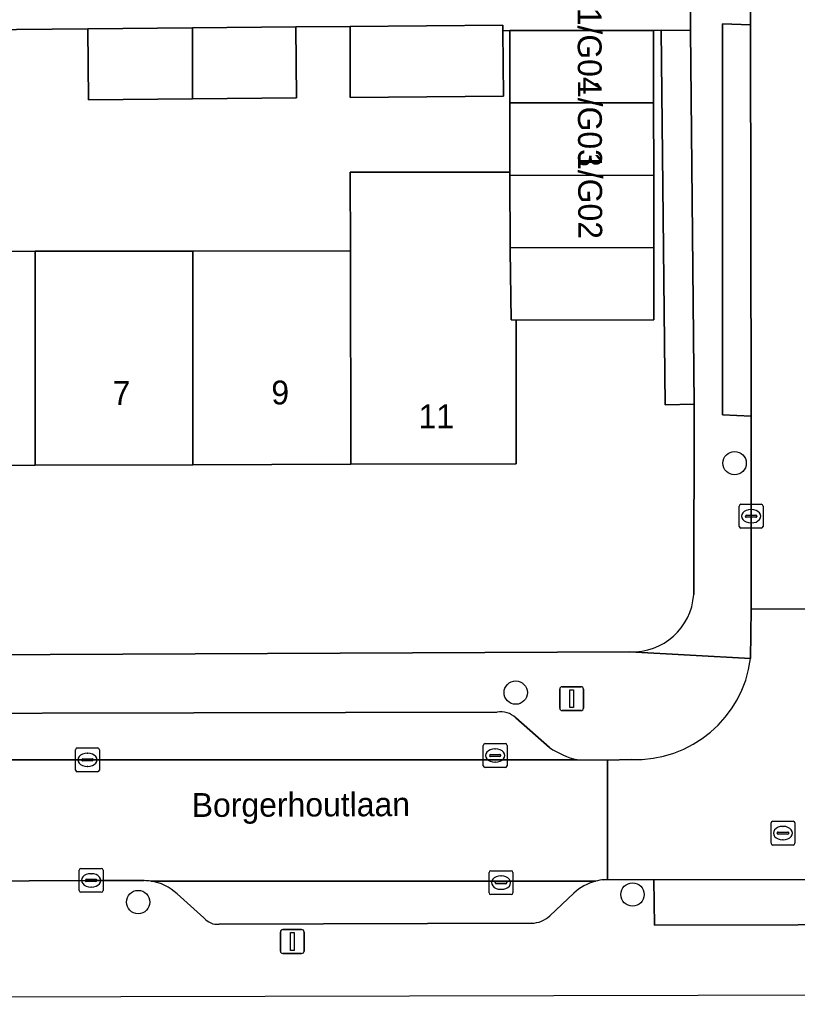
# Model space of a CAD drawing. Extents: x 160732 to 162107, y 387428 to 388479.
# Drawn here: x 161334.93 to 161367.53, y 387899.63 to 387940.38 of the extents above; entities that cross this region are included whole.
import ezdxf

# ---------------------------------------------------------------- set-up
doc = ezdxf.new("R2010")
doc.units = 0
for name, color, linetype in [('IMGEO_Boom', 7, 'Continuous'), ('IMGEO_Erf', 7, 'Continuous'), ('IMGEO_Kolk', 7, 'Continuous'), ('IMGEO_Lichtmast', 7, 'Continuous'), ('IMGEO_Openbare_ruimte_label', 7, 'Continuous'), ('IMGEO_Pand', 7, 'Continuous'), ('IMGEO_Pand_nummerreeks', 7, 'Continuous'), ('IMGEO_Parkeervlak_open', 7, 'Continuous'), ('IMGEO_Rijbaan_lokaal_open', 7, 'Continuous'), ('IMGEO_Rioolput', 7, 'Continuous'), ('IMGEO_Voetpad_open', 7, 'Continuous')]:
    doc.layers.add(name, color=color, linetype=linetype)

msp = doc.modelspace()

# ---------------------------------------------------------------- linework, layer by layer
at = {"layer": 'IMGEO_Boom'}
for centre in [(161364.893, 387921.782), (161355.723, 387912.162), (161360.618, 387903.699), (161339.908, 387903.381)]:
    msp.add_circle(centre, 0.489, dxfattribs=at)
at = {"layer": 'IMGEO_Erf'}
for points in [[(161355.482, 387933.983), (161355.479, 387936.881), (161355.475, 387939.915), (161355.182, 387939.912), (161355.206, 387937.172), (161348.791, 387937.116), (161348.787, 387940.089), (161346.515, 387940.069), (161346.541, 387937.096), (161342.184, 387937.058), (161337.827, 387937.02), (161337.801, 387939.993), (161333.301, 387939.954), (161333.327, 387936.981), (161328.97, 387936.943), (161322.602, 387936.887), (161322.583, 387939.86), (161322.381, 387939.86), (161322.4, 387936.887), (161315.63, 387936.844), (161315.611, 387939.817), (161313.17, 387939.813), (161313.208, 387915.456)], [(161363.181, 387916.27), (161363.196, 387924.259), (161361.991, 387924.223), (161361.82, 387939.938), (161361.497, 387939.922), (161361.501, 387936.889), (161361.505, 387933.856), (161361.509, 387930.823), (161361.513, 387927.79), (161355.738, 387927.783), (161355.745, 387921.757), (161348.81, 387921.734), (161342.203, 387921.713), (161335.596, 387921.691), (161328.989, 387921.67)], [(161328.978, 387930.656), (161335.585, 387930.665), (161342.192, 387930.673), (161348.799, 387930.682), (161348.795, 387933.975), (161355.482, 387933.983)], [(161314.972, 387913.662), (161360.499, 387913.873)]]:
    msp.add_lwpolyline(points, dxfattribs=at)
msp.add_arc((161360.616, 387916.441), 2.57, 267.3818, 356.1948, dxfattribs=at)
at = {"layer": 'IMGEO_Kolk'}
for p, q in [((161365.085, 387919.132), (161365.085, 387919.984)), ((161365.16, 387920.058), (161366.012, 387920.058)), ((161366.086, 387919.984), (161366.086, 387919.132)), ((161365.344, 387919.552), (161365.344, 387919.564)), ((161365.782, 387919.515), (161365.384, 387919.515)), ((161365.387, 387919.601), (161365.785, 387919.601)), ((161365.573, 387919.838), (161365.598, 387919.838)), ((161365.828, 387919.564), (161365.828, 387919.552)), ((161365.596, 387919.278), (161365.571, 387919.278)), ((161366.012, 387919.058), (161365.16, 387919.058)), ((161337.282, 387908.918), (161337.282, 387909.77)), ((161337.357, 387909.844), (161338.209, 387909.844)), ((161338.283, 387909.77), (161338.283, 387908.918)), ((161354.363, 387909.099), (161354.363, 387909.951)), ((161354.438, 387910.025), (161355.29, 387910.025)), ((161354.851, 387909.805), (161354.876, 387909.805)), ((161355.364, 387909.951), (161355.364, 387909.099)), ((161337.541, 387909.338), (161337.541, 387909.35)), ((161337.584, 387909.387), (161337.982, 387909.387)), ((161337.77, 387909.624), (161337.795, 387909.624)), ((161338.025, 387909.35), (161338.025, 387909.338)), ((161354.622, 387909.519), (161354.622, 387909.531)), ((161355.06, 387909.482), (161354.662, 387909.482)), ((161354.665, 387909.568), (161355.063, 387909.568)), ((161355.106, 387909.531), (161355.106, 387909.519)), ((161337.979, 387909.301), (161337.581, 387909.301)), ((161337.793, 387909.064), (161337.768, 387909.064)), ((161355.29, 387909.025), (161354.438, 387909.025)), ((161354.874, 387909.245), (161354.849, 387909.245)), ((161338.209, 387908.844), (161337.357, 387908.844)), ((161337.436, 387903.866), (161337.436, 387904.718)), ((161337.511, 387904.792), (161338.363, 387904.792)), ((161337.924, 387904.572), (161337.949, 387904.572)), ((161338.437, 387904.718), (161338.437, 387903.866)), ((161354.608, 387903.769), (161354.608, 387904.621)), ((161354.683, 387904.695), (161355.535, 387904.695)), ((161355.096, 387904.475), (161355.121, 387904.475)), ((161355.609, 387904.621), (161355.609, 387903.769)), ((161337.695, 387904.286), (161337.695, 387904.298)), ((161338.133, 387904.249), (161337.735, 387904.249)), ((161337.738, 387904.335), (161338.136, 387904.335)), ((161338.179, 387904.298), (161338.179, 387904.286)), ((161354.867, 387904.189), (161354.867, 387904.201)), ((161355.305, 387904.152), (161354.907, 387904.152)), ((161354.91, 387904.238), (161355.308, 387904.238)), ((161355.351, 387904.201), (161355.351, 387904.189)), ((161338.363, 387903.792), (161337.511, 387903.792)), ((161337.947, 387904.012), (161337.922, 387904.012)), ((161355.535, 387903.695), (161354.683, 387903.695)), ((161355.119, 387903.915), (161355.094, 387903.915))]:
    msp.add_line(p, q, dxfattribs=at)
for points in [[(161365.085, 387919.132), (161365.085, 387919.984)], [(161365.16, 387920.058), (161366.012, 387920.058)], [(161366.086, 387919.984), (161366.086, 387919.132)], [(161366.012, 387919.058), (161365.16, 387919.058)], [(161337.282, 387908.918), (161337.282, 387909.77)], [(161337.357, 387909.844), (161338.209, 387909.844)], [(161338.283, 387909.77), (161338.283, 387908.918)], [(161354.363, 387909.099), (161354.363, 387909.951)], [(161354.438, 387910.025), (161355.29, 387910.025)], [(161355.364, 387909.951), (161355.364, 387909.099)], [(161355.29, 387909.025), (161354.438, 387909.025)], [(161338.209, 387908.844), (161337.357, 387908.844)], [(161337.436, 387903.866), (161337.436, 387904.718)], [(161337.511, 387904.792), (161338.363, 387904.792)], [(161338.437, 387904.718), (161338.437, 387903.866)], [(161354.608, 387903.769), (161354.608, 387904.621)], [(161354.683, 387904.695), (161355.535, 387904.695)], [(161355.609, 387904.621), (161355.609, 387903.769)], [(161338.363, 387903.792), (161337.511, 387903.792)], [(161355.535, 387903.695), (161354.683, 387903.695)]]:
    msp.add_lwpolyline(points, dxfattribs=at)
for centre, radius, start, end in [((161365.162, 387919.982), 0.0765, 91.552, 178.448), ((161365.162, 387919.982), 0.0765, 91.552, 178.448), ((161366.01, 387919.982), 0.0765, 1.552, 88.448), ((161366.01, 387919.982), 0.0765, 1.552, 88.448), ((161365.384, 387919.561), 0.0403, 85.8775, 175.7526), ((161365.381, 387919.551), 0.0366, 178.938, 274.7102), ((161365.785, 387919.558), 0.043, 264.8664, 352.4533), ((161365.789, 387919.563), 0.0386, 1.7309, 96.639), ((161365.162, 387919.134), 0.0765, 181.552, 268.448), ((161365.162, 387919.134), 0.0765, 181.552, 268.448), ((161366.01, 387919.134), 0.0765, 271.552, 358.448), ((161366.01, 387919.134), 0.0765, 271.552, 358.448), ((161337.359, 387909.768), 0.0765, 91.552, 178.448), ((161337.359, 387909.768), 0.0765, 91.552, 178.448), ((161338.207, 387909.768), 0.0765, 1.552, 88.448), ((161338.207, 387909.768), 0.0765, 1.552, 88.448), ((161354.44, 387909.949), 0.0765, 91.552, 178.448), ((161354.44, 387909.949), 0.0765, 91.552, 178.448), ((161355.288, 387909.949), 0.0765, 1.552, 88.448), ((161355.288, 387909.949), 0.0765, 1.552, 88.448), ((161337.581, 387909.347), 0.0403, 85.8775, 175.7526), ((161337.578, 387909.337), 0.0366, 178.938, 274.7102), ((161337.982, 387909.344), 0.043, 264.8664, 352.4533), ((161337.986, 387909.349), 0.0386, 1.7309, 96.639), ((161354.662, 387909.528), 0.0403, 85.8775, 175.7526), ((161354.659, 387909.518), 0.0366, 178.938, 274.7102), ((161355.063, 387909.525), 0.043, 264.8664, 352.4533), ((161355.067, 387909.53), 0.0386, 1.7309, 96.639), ((161337.359, 387908.92), 0.0765, 181.552, 268.448), ((161337.359, 387908.92), 0.0765, 181.552, 268.448), ((161338.207, 387908.92), 0.0765, 271.552, 358.448), ((161338.207, 387908.92), 0.0765, 271.552, 358.448), ((161354.44, 387909.101), 0.0765, 181.552, 268.448), ((161354.44, 387909.101), 0.0765, 181.552, 268.448), ((161355.288, 387909.101), 0.0765, 271.552, 358.448), ((161355.288, 387909.101), 0.0765, 271.552, 358.448), ((161337.513, 387904.716), 0.0765, 91.552, 178.448), ((161337.513, 387904.716), 0.0765, 91.552, 178.448), ((161338.361, 387904.716), 0.0765, 1.552, 88.448), ((161338.361, 387904.716), 0.0765, 1.552, 88.448), ((161354.685, 387904.619), 0.0765, 91.552, 178.448), ((161354.685, 387904.619), 0.0765, 91.552, 178.448), ((161355.533, 387904.619), 0.0765, 1.552, 88.448), ((161355.533, 387904.619), 0.0765, 1.552, 88.448), ((161337.735, 387904.295), 0.0403, 85.8775, 175.7526), ((161337.732, 387904.285), 0.0366, 178.938, 274.7102), ((161338.136, 387904.292), 0.043, 264.8664, 352.4533), ((161338.14, 387904.297), 0.0386, 1.7309, 96.639), ((161354.907, 387904.198), 0.0403, 85.8775, 175.7526), ((161354.904, 387904.188), 0.0366, 178.938, 274.7102), ((161355.308, 387904.195), 0.043, 264.8664, 352.4533), ((161355.312, 387904.2), 0.0386, 1.7309, 96.639), ((161337.513, 387903.868), 0.0765, 181.552, 268.448), ((161337.513, 387903.868), 0.0765, 181.552, 268.448), ((161338.361, 387903.868), 0.0765, 271.552, 358.448), ((161338.361, 387903.868), 0.0765, 271.552, 358.448), ((161354.685, 387903.771), 0.0765, 181.552, 268.448), ((161354.685, 387903.771), 0.0765, 181.552, 268.448), ((161355.533, 387903.771), 0.0765, 271.552, 358.448), ((161355.533, 387903.771), 0.0765, 271.552, 358.448)]:
    msp.add_arc(centre, radius, start, end, dxfattribs=at)
for centre, major_axis, ratio, start_param, end_param in [((161365.572, 387919.558), (-0.387, 0.002), 0.722429, 4.712389, 7.853982), ((161365.597, 387919.558), (-0.39, 0.002), 0.717154, 1.570796, 4.712389), ((161354.85, 387909.525), (-0.387, 0.002), 0.722429, 4.712389, 7.853982), ((161354.875, 387909.525), (-0.39, 0.002), 0.717154, 1.570796, 4.712389), ((161337.769, 387909.344), (-0.387, 0.002), 0.722429, 4.712389, 7.853982), ((161337.794, 387909.344), (-0.39, 0.002), 0.717154, 1.570796, 4.712389), ((161337.923, 387904.292), (-0.387, 0.002), 0.722429, 4.712389, 7.853982), ((161337.948, 387904.292), (-0.39, 0.002), 0.717154, 1.570796, 4.712389), ((161355.095, 387904.195), (-0.387, 0.002), 0.722429, 4.712389, 7.853982), ((161355.12, 387904.195), (-0.39, 0.002), 0.717154, 1.570796, 4.712389)]:
    msp.add_ellipse(centre, major_axis=major_axis, ratio=ratio, start_param=start_param, end_param=end_param, dxfattribs=at)
at = {"layer": 'IMGEO_Lichtmast'}
for p, q in [((161357.569, 387911.507), (161357.569, 387912.307)), ((161357.569, 387912.307), (161357.569, 387911.507)), ((161357.669, 387912.407), (161358.459, 387912.407)), ((161358.459, 387912.407), (161357.669, 387912.407)), ((161358.559, 387912.307), (161358.559, 387911.507)), ((161358.559, 387911.507), (161358.559, 387912.307)), ((161358.459, 387911.407), (161357.669, 387911.407)), ((161357.669, 387911.407), (161358.459, 387911.407)), ((161345.866, 387901.326), (161345.866, 387902.126)), ((161345.866, 387902.126), (161345.866, 387901.326)), ((161345.966, 387902.226), (161346.756, 387902.226)), ((161346.756, 387902.226), (161345.966, 387902.226)), ((161346.856, 387902.126), (161346.856, 387901.326)), ((161346.856, 387901.326), (161346.856, 387902.126)), ((161346.756, 387901.226), (161345.966, 387901.226)), ((161345.966, 387901.226), (161346.756, 387901.226))]:
    msp.add_line(p, q, dxfattribs=at)
for points in [[(161357.989, 387912.282), (161358.139, 387912.282), (161358.139, 387911.532), (161357.989, 387911.532), (161357.989, 387912.282)], [(161346.286, 387902.101), (161346.436, 387902.101), (161346.436, 387901.351), (161346.286, 387901.351), (161346.286, 387902.101)]]:
    msp.add_lwpolyline(points, dxfattribs=at)
for centre, start, end in [((161357.669, 387912.307), 90, 180), ((161357.669, 387912.307), 90, 180), ((161358.459, 387912.307), 0, 90), ((161358.459, 387912.307), 360, 90), ((161357.669, 387911.507), 180, 270), ((161357.669, 387911.507), 180, 270), ((161358.459, 387911.507), 270, 0), ((161358.459, 387911.507), 270, 0), ((161345.966, 387902.126), 90, 180), ((161345.966, 387902.126), 90, 180), ((161346.756, 387902.126), 0, 90), ((161346.756, 387902.126), 360, 90), ((161345.966, 387901.326), 180, 270), ((161345.966, 387901.326), 180, 270), ((161346.756, 387901.326), 270, 0), ((161346.756, 387901.326), 270, 0)]:
    msp.add_arc(centre, 0.1, start, end, dxfattribs=at)
at = {"layer": 'IMGEO_Pand'}
for points in [[(161342.181, 387940.031), (161337.801, 387939.993), (161337.827, 387937.02), (161342.184, 387937.058)], [(161346.515, 387940.069), (161342.181, 387940.031), (161342.184, 387937.058), (161346.541, 387937.096)], [(161355.182, 387939.912), (161355.18, 387940.145), (161348.787, 387940.089), (161348.791, 387937.116), (161355.206, 387937.172)], [(161361.497, 387939.922), (161355.475, 387939.915), (161355.479, 387936.881), (161361.501, 387936.889)], [(161361.501, 387936.889), (161355.479, 387936.881), (161355.482, 387933.983), (161355.482, 387933.848), (161361.505, 387933.856)], [(161355.738, 387927.783), (161355.53, 387927.785), (161355.486, 387930.69), (161355.486, 387930.815), (161355.482, 387933.848), (161355.482, 387933.983), (161348.795, 387933.975), (161348.799, 387930.682), (161348.81, 387921.734), (161355.745, 387921.757)], [(161361.505, 387933.856), (161355.482, 387933.848), (161355.486, 387930.815), (161361.509, 387930.823)], [(161328.989, 387921.67), (161335.596, 387921.691), (161335.585, 387930.665), (161328.978, 387930.656)], [(161342.192, 387930.673), (161335.585, 387930.665), (161335.596, 387921.691), (161342.203, 387921.713)], [(161342.203, 387921.713), (161348.81, 387921.734), (161348.799, 387930.682), (161342.192, 387930.673)], [(161361.509, 387930.823), (161355.486, 387930.815), (161355.486, 387930.69), (161355.53, 387927.785), (161355.738, 387927.783), (161361.513, 387927.79)]]:
    msp.add_lwpolyline(points, close=True, dxfattribs=at)
at = {"layer": 'IMGEO_Parkeervlak_open'}
for points in [[(161354.943, 387911.338), (161316.831, 387911.265)], [(161357.143, 387909.855), (161355.724, 387911.108)], [(161313.671, 387909.342), (161358.301, 387909.345)], [(161359.07, 387904.257), (161340.434, 387904.26)], [(161341.538, 387903.725), (161342.659, 387902.724)], [(161357.148, 387902.804), (161358.154, 387903.75)], [(161343.306, 387902.451), (161356.392, 387902.496)]]:
    msp.add_lwpolyline(points, dxfattribs=at)
msp.add_lwpolyline([(161361.516, 387904.309), (161361.532, 387902.413), (161373.563, 387902.438), (161373.56, 387904.331)], close=True, dxfattribs=at)
for centre, radius, start, end in [((161355.106, 387910.45), 0.903, 46.7906, 100.3906), ((161359.188, 387912.928), 3.691, 236.361, 256.1003), ((161340.145, 387902.256), 2.024, 46.5061, 81.7841), ((161359.591, 387902.235), 2.088, 104.4434, 133.4851), ((161356.38, 387903.608), 1.112, 270.6318, 313.7009), ((161343.234, 387903.183), 0.735, 218.6063, 275.6393)]:
    msp.add_arc(centre, radius, start, end, dxfattribs=at)
at = {"layer": 'IMGEO_Rijbaan_lokaal_open'}
msp.add_lwpolyline([(161370.323, 388068.966), (161365.306, 388068.977), (161365.556, 387940.151), (161365.591, 387923.757), (161365.581, 387915.665), (161370.516, 387915.68), (161370.627, 387917.302), (161370.332, 388067.616)], close=True, dxfattribs=at)
for points in [[(161370.579, 387914.598), (161370.516, 387915.68), (161365.581, 387915.665), (161365.563, 387913.59)], [(161359.568, 387909.33), (161358.301, 387909.345), (161313.671, 387909.342), (161313.024, 387909.318), (161313.396, 387904.216), (161335.345, 387904.275), (161337.937, 387904.292), (161340.164, 387904.28)], [(161359.413, 387904.316), (161359.568, 387904.324), (161359.568, 387909.33)], [(161360.554, 387909.361), (161359.568, 387909.33), (161359.568, 387904.324), (161361.516, 387904.309), (161373.56, 387904.331), (161377.587, 387904.377), (161377.562, 387909.37), (161376.517, 387909.409)], [(161340.434, 387904.26), (161359.07, 387904.257)]]:
    msp.add_lwpolyline(points, dxfattribs=at)
for centre, radius, start, end in [((161360.743, 387914.217), 4.86, 267.7655, 352.582), ((161340.129, 387901.981), 2.299, 82.3878, 89.1394), ((161359.577, 387902.339), 1.984, 94.7285, 104.7915)]:
    msp.add_arc(centre, radius, start, end, dxfattribs=at)
at = {"layer": 'IMGEO_Rioolput'}
for p, q in [((161366.419, 387905.847), (161366.419, 387906.699)), ((161366.494, 387906.773), (161367.346, 387906.773)), ((161366.907, 387906.553), (161366.932, 387906.553)), ((161367.42, 387906.699), (161367.42, 387905.847)), ((161366.678, 387906.267), (161366.678, 387906.279)), ((161367.116, 387906.23), (161366.718, 387906.23)), ((161366.721, 387906.316), (161367.119, 387906.316)), ((161367.162, 387906.279), (161367.162, 387906.267)), ((161367.346, 387905.773), (161366.494, 387905.773)), ((161366.93, 387905.993), (161366.905, 387905.993))]:
    msp.add_line(p, q, dxfattribs=at)
for points in [[(161366.419, 387905.847), (161366.419, 387906.699)], [(161366.494, 387906.773), (161367.346, 387906.773)], [(161367.42, 387906.699), (161367.42, 387905.847)], [(161367.346, 387905.773), (161366.494, 387905.773)]]:
    msp.add_lwpolyline(points, dxfattribs=at)
for centre, radius, start, end in [((161366.496, 387906.697), 0.0765, 91.552, 178.448), ((161366.496, 387906.697), 0.0765, 91.552, 178.448), ((161367.344, 387906.697), 0.0765, 1.552, 88.448), ((161367.344, 387906.697), 0.0765, 1.552, 88.448), ((161366.718, 387906.276), 0.0403, 85.8775, 175.7526), ((161366.715, 387906.266), 0.0366, 178.938, 274.7102), ((161367.119, 387906.273), 0.043, 264.8664, 352.4533), ((161367.123, 387906.278), 0.0386, 1.7309, 96.639), ((161366.496, 387905.849), 0.0765, 181.552, 268.448), ((161366.496, 387905.849), 0.0765, 181.552, 268.448), ((161367.344, 387905.849), 0.0765, 271.552, 358.448), ((161367.344, 387905.849), 0.0765, 271.552, 358.448)]:
    msp.add_arc(centre, radius, start, end, dxfattribs=at)
for centre, major_axis, ratio, start_param, end_param in [((161366.906, 387906.273), (-0.387, 0.002), 0.722429, 4.712389, 7.853982), ((161366.931, 387906.273), (-0.39, 0.002), 0.717154, 1.570796, 4.712389)]:
    msp.add_ellipse(centre, major_axis=major_axis, ratio=ratio, start_param=start_param, end_param=end_param, dxfattribs=at)
at = {"layer": 'IMGEO_Voetpad_open'}
for points in [[(161362.781, 388070.412), (161362.935, 388065.915), (161362.925, 388060.342), (161362.212, 388060.336), (161362.187, 388055.036), (161362.21, 388045.222), (161362.211, 388044.788), (161362.798, 388044.813), (161362.8, 388043.747), (161362.915, 387993.894), (161362.921, 387991.241), (161363.033, 387942.503), (161363.039, 387939.92), (161363.196, 387924.259), (161363.181, 387916.27)], [(161360.499, 387913.873), (161365.563, 387913.59), (161365.581, 387915.665), (161365.591, 387923.757), (161364.386, 387923.801), (161364.388, 387940.193), (161365.556, 387940.151), (161365.306, 388068.977)], [(161313.168, 387941.331), (161313.17, 387939.813), (161315.611, 387939.817), (161322.381, 387939.86), (161322.583, 387939.86), (161328.967, 387939.916), (161333.301, 387939.954), (161337.801, 387939.993), (161342.181, 387940.031), (161346.515, 387940.069), (161348.787, 387940.089), (161355.18, 387940.145), (161355.182, 387939.912), (161355.475, 387939.915), (161361.497, 387939.922), (161361.82, 387939.938), (161363.039, 387939.92), (161363.033, 387942.503)], [(161365.563, 387913.59), (161360.499, 387913.873), (161314.972, 387913.662)], [(161316.831, 387911.265), (161354.943, 387911.338)], [(161355.724, 387911.108), (161357.143, 387909.855)], [(161358.301, 387909.345), (161359.568, 387909.33), (161360.554, 387909.361)], [(161340.164, 387904.28), (161337.937, 387904.292), (161335.345, 387904.275), (161313.396, 387904.216)], [(161315.359, 387899.377), (161329.974, 387899.396), (161339.186, 387899.416), (161375.462, 387899.501), (161381.798, 387899.502), (161386.817, 387899.502), (161392.941, 387899.533), (161396.139, 387903.21), (161380.187, 387903.235), (161380.189, 387904.41), (161377.587, 387904.377), (161373.56, 387904.331), (161373.563, 387902.438), (161361.532, 387902.413), (161361.516, 387904.309), (161359.568, 387904.324), (161359.413, 387904.316)], [(161342.659, 387902.724), (161341.538, 387903.725)], [(161358.154, 387903.75), (161357.148, 387902.804)], [(161356.392, 387902.496), (161343.306, 387902.451)]]:
    msp.add_lwpolyline(points, dxfattribs=at)
for points in [[(161361.82, 387939.938), (161361.991, 387924.223), (161363.196, 387924.259), (161363.039, 387939.92)], [(161365.556, 387940.151), (161364.388, 387940.193), (161364.386, 387923.801), (161365.591, 387923.757)]]:
    msp.add_lwpolyline(points, close=True, dxfattribs=at)
for centre, radius, start, end in [((161360.616, 387916.441), 2.57, 267.3818, 356.1948), ((161360.743, 387914.217), 4.86, 267.7655, 352.582), ((161355.106, 387910.45), 0.903, 46.7906, 100.3906), ((161359.188, 387912.928), 3.691, 236.361, 256.1003), ((161340.129, 387901.981), 2.299, 82.3878, 89.1394), ((161340.145, 387902.256), 2.024, 46.5061, 81.7841), ((161359.591, 387902.235), 2.088, 104.4434, 133.4851), ((161359.577, 387902.339), 1.984, 94.7285, 104.7915), ((161356.38, 387903.608), 1.112, 270.6318, 313.7009), ((161343.234, 387903.183), 0.735, 218.6063, 275.6393)]:
    msp.add_arc(centre, radius, start, end, dxfattribs=at)

# ---------------------------------------------------------------- texts
at = {"layer": 'IMGEO_Openbare_ruimte_label'}
msp.add_text('Borgerhoutlaan', height=1, rotation=0.2292, dxfattribs=at).set_placement((161342.153, 387906.949))
at = {"layer": 'IMGEO_Pand_nummerreeks'}
for s, rotation, p in [('1/G04', 270.1854, (161358.316, 387940.873)), ('1/G03', 270.1831, (161358.326, 387937.845)), ('1/G02', 270.1854, (161358.336, 387934.821)), ('7', 0.1867, (161338.838, 387924.222)), ('9', 0.1867, (161345.488, 387924.243)), ('11', 0.1891, (161351.654, 387923.243))]:
    msp.add_text(s, height=1, rotation=rotation, dxfattribs=at).set_placement(p)

doc.saveas('drawing.dxf')
